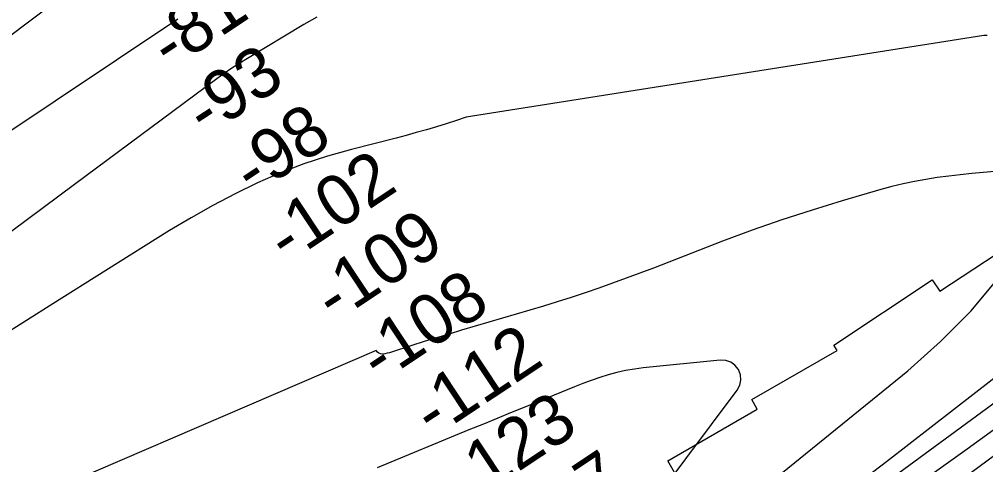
# Model space of a CAD drawing. Extents: x 3445503 to 3483459, y 540493 to 566012.
# Drawn here: x 3478406 to 3479688, y 553789 to 554379 of the extents above; entities that cross this region are included whole.
import ezdxf

# ---------------------------------------------------------------- set-up
doc = ezdxf.new("R2010")
doc.units = 0
for name, color, linetype in [('V-CHAN-NAID', 7, 'Continuous'), ('V-RIVR-RANG', 7, 'Continuous'), ('V-RRAP-RVMT', 7, 'Continuous'), ('V-TOPO-MAJR', 7, 'Continuous'), ('V-TOPO-MINR', 7, 'Continuous')]:
    doc.layers.add(name, color=color, linetype=linetype)

msp = doc.modelspace()

# ---------------------------------------------------------------- linework, layer by layer
at = {"layer": 'V-RRAP-RVMT'}
for p, q in [((3479626.8, 554018.6), (3479745.3, 554096.4)), ((3479486.3, 553947.1), (3479616.7, 554033.9)), ((3479616.7, 554033.9), (3479626.8, 554018.6)), ((3479490.9, 553940.1), (3479486.3, 553947.1)), ((3479377.7, 553874.9), (3479490.9, 553940.1)), ((3479384.8, 553862.5), (3479377.7, 553874.9)), ((3479266.1, 553793.9), (3479384.8, 553862.5)), ((3479276.8, 553775.4), (3479266.1, 553793.9))]:
    msp.add_line(p, q, dxfattribs=at)
at = {"layer": 'V-TOPO-MAJR'}
for points in [[(3479689.8, 554357.8), (3479685.5, 554357.8), (3478998.9, 554249.2), (3478985.7, 554244.9), (3478972.4, 554240.7), (3478959.2, 554236.6), (3478945.9, 554232.6), (3478932.6, 554228.8), (3478919.2, 554225.1), (3478905.8, 554221.6), (3478846.6, 554206.7), (3478814.7, 554197.6), (3478783.2, 554187.4), (3478752.4, 554175.4), (3478721.9, 554162.2), (3478692.1, 554147.6), (3478662.7, 554132.3), (3478633.8, 554115.9), (3478605.3, 554098.9), (3478520.7, 554046.1), (3478450.3, 554002), (3478380.1, 553957.7)], [(3479496.4, 553747.2), (3479556.1, 553792.9), (3479615.6, 553838.8), (3479942.9, 554092.9)]]:
    msp.add_lwpolyline(points, dxfattribs=at)
at = {"layer": 'V-TOPO-MINR'}
for points in [[(3478532.3, 554461.2), (3478226.6, 554231.7)], [(3478616.2, 554379.1), (3477965, 553944.3)], [(3478800.7, 554382), (3478783.5, 554372.2), (3478708.7, 554327.3), (3478698.3, 554320.8), (3478688, 554314.2), (3478677.9, 554307.2), (3478668, 554300.1), (3478479.2, 554160), (3478374.8, 554082.8)], [(3479785.6, 554185), (3479669.4, 554174.6), (3479654.1, 554173), (3479638.8, 554171.3), (3479623.6, 554169.2), (3479608.4, 554166.8), (3479593.3, 554164.1), (3479578.2, 554161), (3479563.3, 554157.3), (3479548.5, 554153.3), (3479497.5, 554138.4), (3479457.5, 554126.2), (3479417.6, 554113.3), (3479378.1, 554099.4), (3479338.9, 554084.8), (3479247.1, 554049.4), (3479229.1, 554042.6), (3479211, 554035.8), (3479192.8, 554029.2), (3479174.6, 554022.7), (3479156.4, 554016.4), (3479138, 554010.3), (3479119.6, 554004.5), (3479101.1, 553998.9), (3478992.5, 553966.9), (3478976, 553961.9), (3478959.5, 553956.9), (3478943.1, 553951.8), (3478926.7, 553946.6), (3478899.7, 553938), (3478896.8, 553937.1), (3478893.9, 553936.4), (3478890.9, 553935.8), (3478887.9, 553935.3), (3478885.2, 553935.6), (3478882.9, 553936.4), (3478881, 553938), (3478879.4, 553940.2), (3478303.5, 553692.8)], [(3478241.3, 552976.1), (3478528, 553164.2), (3478643, 553239.6), (3478758, 553315.1), (3478873.1, 553390.5), (3478988.2, 553465.8), (3479174.5, 553587.8), (3479196.2, 553602.5), (3479217.6, 553617.6), (3479238.5, 553633.4), (3479259.1, 553649.5), (3479584.6, 553913.3), (3479627.9, 553951.9), (3479668.7, 553992.8), (3479705.6, 554037.2)], [(3478318.3, 552906.5), (3478479.1, 553004.8), (3478586.6, 553070.7), (3478694, 553136.7), (3478801.2, 553203), (3478908.4, 553269.5), (3479231.1, 553470.4), (3479264.4, 553491.4), (3479297.4, 553512.6), (3479330.2, 553534.3), (3479362.8, 553556.3), (3479395.1, 553578.6), (3479427.3, 553601.2), (3479459.2, 553624.2), (3479491, 553647.3), (3479991.3, 554016.9)], [(3478388.6, 553013), (3478419.7, 553031.6), (3478453.9, 553052.1), (3478502.1, 553080.9), (3478550.3, 553109.7), (3478598.5, 553138.4), (3478646.7, 553167.2), (3478839.4, 553282), (3478911.5, 553325.6), (3478983.3, 553369.9), (3479054.5, 553415.1), (3479125.2, 553460.9), (3479239.9, 553536.2), (3479253, 553545), (3479266, 553553.9), (3479278.9, 553563), (3479291.7, 553572.2), (3479853.5, 553983.6)], [(3479363.1, 553900.8), (3479362.4, 553907.7), (3479359.9, 553914.7), (3479355.2, 553920.4), (3479349.6, 553924.7), (3479343, 553926.7), (3479335.6, 553927.3), (3479233.6, 553916.9), (3479221.9, 553915.4), (3479210.2, 553913.5), (3479198.6, 553910.9), (3479187.2, 553907.8), (3479175.8, 553904.3), (3479164.6, 553900.5), (3479153.4, 553896.4), (3479142.4, 553892.1), (3479078.8, 553866), (3479059.7, 553858.2), (3479040.6, 553850.4), (3479021.5, 553842.5), (3479002.4, 553834.7), (3478880.5, 553784.5)], [(3478218.2, 552981.4), (3479186.6, 553658.3), (3479358.2, 553887.4), (3479361.5, 553894.1), (3479363.1, 553900.8)], [(3478259.2, 552900.1), (3478616.4, 553117.1), (3478727.9, 553185.4), (3478839, 553254.3), (3478949.5, 553324.1), (3479059.7, 553394.4), (3479234.5, 553507.1), (3479256.9, 553521.7), (3479279.2, 553536.6), (3479301.2, 553551.7), (3479323.1, 553567.1), (3479592.2, 553758.8), (3479663.2, 553809.6), (3479733.9, 553860.8)]]:
    msp.add_lwpolyline(points, dxfattribs=at)

# ---------------------------------------------------------------- texts
at = {"layer": 'V-CHAN-NAID'}
msp.add_text('CRESCENT "147" (148.8)', height=100, rotation=304.5742, dxfattribs=at).set_placement((3477827, 554215.4))
at = {"layer": 'V-RIVR-RANG'}
for s, p in [('-81', (3478606, 554310.7)), ('-93', (3478653.1, 554222.2)), ('-98', (3478715.8, 554144)), ('-102', (3478761, 554054.2)), ('-109', (3478823.9, 553976.2)), ('-108', (3478883.8, 553896.1)), ('-112', (3478954.8, 553823.5)), ('-123', (3479000.8, 553734.3)), ('-127', (3479063.8, 553656.3))]:
    msp.add_text(s, height=67, rotation=33.5857, dxfattribs=at).set_placement(p)

doc.saveas('drawing.dxf')
